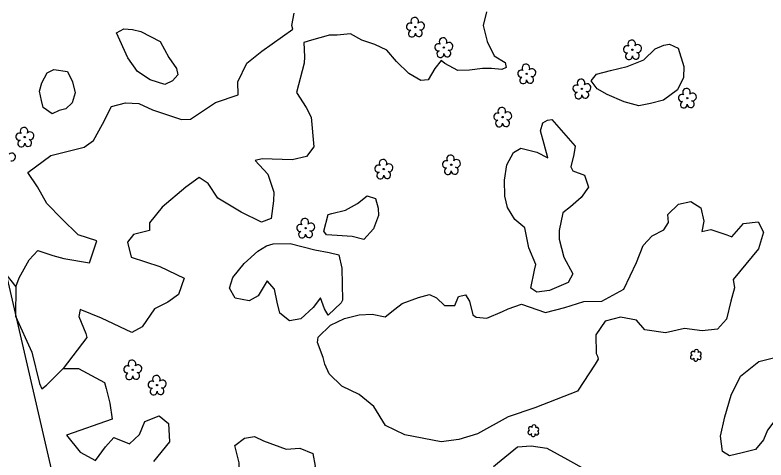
# Model space of a CAD drawing. Extents: x 3040896 to 3051146, y 687568 to 732976.
# Drawn here: x 3046264.5 to 3046630.3, y 711554.1 to 711770.9 of the extents above; entities that cross this region are included whole.
import ezdxf

# ---------------------------------------------------------------- set-up
doc = ezdxf.new("R2010")
doc.units = 0
for name, color, linetype in [('Exist Right of Way Line', 7, 'Continuous'), ('Exist Vegetation Hedge Row', 7, 'Continuous'), ('Exist Vegetation Shrub CELL', 7, 'Continuous'), ('Exist Vegetation Tree CELL', 7, 'Continuous'), ('Exist Vegetation Woods Line', 7, 'Continuous')]:
    doc.layers.add(name, color=color, linetype=linetype)

msp = doc.modelspace()

# ---------------------------------------------------------------- linework, layer by layer
at = {"layer": 'Exist Right of Way Line'}
msp.add_line((3046814.98, 709246.88), (3045950.27, 712985.04), dxfattribs=at)
at = {"layer": 'Exist Vegetation Hedge Row'}
for points in [[(3046399.79, 711764.04), (3046399.35, 711765.82), (3046400.54, 711771.79)], [(3046494.17, 711772.42), (3046492.55, 711765.86), (3046494.51, 711757.99), (3046497.92, 711750.95), (3046503.27, 711747.71), (3046503.76, 711745.37), (3046501.7, 711744.34)], [(3046341.24, 711738.75), (3046337.54, 711737.06), (3046330.35, 711739.35), (3046324.14, 711743.41), (3046319.47, 711750.03), (3046313.94, 711762.29), (3046317.54, 711764.11), (3046321.69, 711763.89), (3046325.78, 711762.82), (3046335.22, 711757.92), (3046339.45, 711750.19), (3046343.13, 711744.78), (3046343.87, 711741.79), (3046341.24, 711738.75)], [(3046384.83, 711753.32), (3046399.79, 711764.04)], [(3046501.7, 711744.34), (3046496.63, 711744.79), (3046492.17, 711744.79), (3046485.86, 711744.07), (3046480.23, 711743.89), (3046473.92, 711747.28), (3046472.1, 711748.77), (3046469.07, 711744.79), (3046465.86, 711739.3), (3046462.2, 711738.91), (3046456.31, 711742.43), (3046450.37, 711748.3), (3046445.57, 711753.78), (3046439.81, 711756.48), (3046433.54, 711758.64), (3046427.88, 711761.66), (3046421.5, 711761.09), (3046417.59, 711761.05), (3046417.15, 711760.94), (3046408.88, 711758.66), (3046405.26, 711757.43)], [(3046405.26, 711757.43), (3046405.47, 711750.45)], [(3046587.48, 711754.76), (3046590.31, 711745.79), (3046590.12, 711740.47), (3046587.15, 711734.39), (3046580.39, 711729.47), (3046574.01, 711727.79), (3046568.38, 711726.72), (3046561.29, 711728.6), (3046552.93, 711732.13), (3046548.05, 711734.94), (3046545.18, 711738.8), (3046547.73, 711742.03), (3046554.6, 711743.87), (3046562.63, 711745.87), (3046570.83, 711749.09), (3046576.4, 711754.44), (3046580.6, 711756.25), (3046583.39, 711756.71), (3046587.48, 711754.76)], [(3046264.9, 711638.51), (3046266.6, 711642.79), (3046271.42, 711651.56), (3046275.73, 711656.08), (3046282.9, 711653.77), (3046288.36, 711652.28), (3046300.8, 711650.1), (3046304.38, 711660.93), (3046295.26, 711663.78), (3046287.36, 711671.59), (3046280, 711679.13), (3046275.42, 711687.11), (3046270.83, 711694.09), (3046282.05, 711702.4), (3046298.2, 711706.44), (3046302.8, 711709.67), (3046307.12, 711717.72), (3046311.61, 711726.37), (3046318.33, 711728.04), (3046324.88, 711727.81), (3046331.55, 711724.64), (3046345.6, 711720.02), (3046349.95, 711720.13), (3046362.14, 711728.19), (3046373.18, 711732.05), (3046373.05, 711738.36), (3046377.46, 711747.48), (3046384.83, 711753.32)], [(3046405.47, 711750.45), (3046405.33, 711747.38), (3046401.64, 711733.19), (3046406.28, 711725.91), (3046408.79, 711721.19), (3046410.15, 711706.59), (3046406.56, 711702.03), (3046399.55, 711700.31), (3046384.99, 711700.84), (3046381.55, 711700), (3046387.63, 711693.29), (3046390.69, 711684.65), (3046390.42, 711680.32), (3046389.38, 711671.67), (3046384.59, 711669.98), (3046374.63, 711674.84), (3046363.39, 711681.65), (3046358.58, 711688.77), (3046354.17, 711691.8), (3046347.71, 711687), (3046336.15, 711677.2), (3046330.09, 711669.64), (3046330.09, 711665.85), (3046322.22, 711663.89), (3046319.35, 711660.29), (3046321.12, 711652.91), (3046335.11, 711648.41), (3046346.92, 711642.66), (3046344.14, 711634.72), (3046338.96, 711630.91), (3046332.47, 711627.76), (3046326.52, 711618.89), (3046321.41, 711616.15), (3046306.74, 711623.14), (3046296.36, 711627.46), (3046295.62, 711624), (3046299.06, 711615.78), (3046299.57, 711613.72), (3046287.97, 711598.7)], [(3046282.58, 711722.7), (3046278.24, 711725.79), (3046277.37, 711729.28), (3046276.44, 711733.78), (3046277.55, 711737.83), (3046280.28, 711742.65), (3046283.5, 711744.38), (3046290.09, 711743.33), (3046292.5, 711738.36), (3046293.84, 711732.95), (3046292.35, 711728.03), (3046289.38, 711725.12), (3046286.09, 711724.29), (3046282.58, 711722.7)], [(3046512.9, 711667.23), (3046507.96, 711671.31), (3046504.49, 711677.1), (3046503.11, 711682.65), (3046502.89, 711690.4), (3046504.03, 711697.85), (3046507.4, 711703.9), (3046510.9, 711705.95), (3046518.73, 711704.1), (3046524.05, 711701.24), (3046522.24, 711708), (3046520.47, 711714.41), (3046521.71, 711718.39), (3046523.84, 711719.68), (3046526.01, 711720.01)], [(3046526.01, 711720.01), (3046537.33, 711707.03), (3046536.66, 711702.88), (3046535.21, 711696.92), (3046536.17, 711695), (3046541.98, 711692.86), (3046543.87, 711687.07), (3046540.34, 711682.01), (3046535.09, 711677.43), (3046531.41, 711674.5)], [(3046440.18, 711681.5), (3046441.36, 711676.75), (3046441.51, 711673.18), (3046439.09, 711666.7), (3046434.46, 711661.46), (3046428.81, 711662.91), (3046421.46, 711663.41), (3046416.28, 711663.84), (3046415.01, 711665.53), (3046417.05, 711673.64), (3046418.84, 711674.22), (3046425.5, 711675.88), (3046431.39, 711679.01), (3046436.13, 711682.71), (3046440.18, 711681.5)], [(3046567.22, 711650.23), (3046570.55, 711658.66), (3046574.84, 711663.31), (3046580.55, 711666.28), (3046582.88, 711669.74), (3046582.46, 711673.68), (3046587.78, 711678.74), (3046593.64, 711680.1), (3046598.65, 711676.92), (3046599.97, 711670.51), (3046599.15, 711665.38), (3046603.51, 711666.43), (3046611.23, 711663.86), (3046613.75, 711662.87), (3046619.37, 711669.37), (3046626.5, 711670.1), (3046629.13, 711665.14), (3046626.72, 711656.94)], [(3046531.41, 711674.5), (3046529.59, 711665.95), (3046529.63, 711661.65), (3046531.8, 711652.91), (3046536.26, 711644.74), (3046533.93, 711640.61), (3046524.95, 711636.64), (3046518.66, 711635.77), (3046515.83, 711637.83), (3046517.57, 711646.58), (3046518.28, 711649.27), (3046514.82, 711657.47), (3046512.9, 711667.23)], [(3046398.51, 711659.57), (3046410.57, 711656.49), (3046417.64, 711655.21), (3046422.24, 711654.09), (3046423.7, 711647.6), (3046424.03, 711631.89), (3046423.48, 711630.7), (3046417.02, 711624.62), (3046415.24, 711627.68), (3046413.26, 711633.16), (3046409.81, 711628.34), (3046403.73, 711622.91), (3046398.31, 711621.96), (3046393.6, 711625.56), (3046392.23, 711630.92), (3046390.88, 711637.35), (3046387.33, 711641.32), (3046383.01, 711634.09), (3046378.66, 711631.6), (3046371.76, 711633), (3046369.07, 711637.75), (3046370.71, 711643.02), (3046376.08, 711649.78), (3046382.86, 711655.89), (3046387.08, 711658.46), (3046390.34, 711659.45), (3046398.51, 711659.57)], [(3046626.72, 711656.94), (3046614.4, 711642.03)], [(3046502.01, 711626.38), (3046504.75, 711627.65), (3046511.23, 711630.03), (3046523.01, 711625.92), (3046532.41, 711628.41), (3046541.65, 711631.29), (3046550.29, 711631.39), (3046561.15, 711637.36), (3046567.22, 711650.23)], [(3046614.4, 711642.03), (3046614.95, 711637.9), (3046613.21, 711631.53), (3046611.14, 711622.69), (3046606.74, 711617.83), (3046599.22, 711616.97), (3046590.65, 711618.12), (3046581.42, 711616.09), (3046571.38, 711617.47), (3046567.26, 711622.15), (3046559.47, 711623.64)], [(3046415.42, 711600.69), (3046414.58, 711604.08), (3046411.86, 711611.35), (3046412.28, 711613.95), (3046418.25, 711619.81), (3046425, 711623), (3046432.12, 711624.78), (3046438.46, 711625.08), (3046444.91, 711623.87), (3046449.59, 711627.57), (3046453.13, 711630.28), (3046461.12, 711633.3), (3046466.39, 711634.64), (3046469.89, 711633.1), (3046473.74, 711629.3), (3046478.75, 711629.32), (3046480.59, 711633.74), (3046483.97, 711634.58), (3046485.84, 711631.47), (3046487.51, 711624.76), (3046489.19, 711623.71), (3046494.4, 711623.17), (3046502.01, 711626.38)], [(3046559.47, 711623.64), (3046552, 711621.79), (3046547.5, 711615.03)], [(3046547.5, 711615.03), (3046547.64, 711606.03), (3046548.2, 711604.62)], [(3046548.2, 711604.62), (3046548.54, 711603.26), (3046547.19, 711600.83), (3046538.49, 711587.57), (3046517.71, 711579.55), (3046504.69, 711575.05)], [(3046504.69, 711575.05), (3046489.78, 711566.86), (3046480.65, 711564.04), (3046472.15, 711562.87), (3046454.47, 711566.32), (3046444.92, 711570.87), (3046439.39, 711580.13), (3046432.19, 711585.96), (3046423.78, 711590.03), (3046417.59, 711596), (3046415.42, 711600.69)], [(3046625.15, 711559.23), (3046618.73, 711557.64), (3046612.52, 711556.17), (3046609.13, 711558.29), (3046608.14, 711565.76), (3046610.23, 711575.14), (3046613.29, 711585.7), (3046617.92, 711594.89), (3046626.87, 711602.05), (3046634.02, 711603.93), (3046637.34, 711601.02), (3046639.33, 711593.05), (3046637.23, 711581.87), (3046635.66, 711574.63), (3046631.01, 711568.63), (3046629.18, 711563.98), (3046625.15, 711559.23)], [(3046385.53, 711563.39), (3046396.55, 711559.41), (3046403.27, 711559.76), (3046409.64, 711557.28), (3046410.75, 711551.07), (3046405.83, 711539.14), (3046397.17, 711530.69), (3046389.14, 711524.72), (3046388.69, 711524.64), (3046380.58, 711522.66), (3046370.96, 711525.36), (3046366.5, 711529.89), (3046366.8, 711535.44), (3046374.05, 711542.62), (3046373.76, 711552.64), (3046371.61, 711561.1), (3046376.26, 711564.64), (3046381.24, 711565.49), (3046385.53, 711563.39)], [(3046497.6, 711550.95), (3046499.5, 711552.53), (3046509.33, 711560.53), (3046515.99, 711560.95), (3046523.66, 711559.9), (3046533.69, 711554.37), (3046542.14, 711549.65), (3046547.33, 711546.97), (3046550.58, 711546.27), (3046557.43, 711538.17)]]:
    msp.add_lwpolyline(points, dxfattribs=at)
at = {"layer": 'Exist Vegetation Shrub CELL'}
for p, q in [((3046596.23, 711604.91), (3046596.23, 711604.91)), ((3046517.09, 711568.17), (3046517.09, 711568.17))]:
    msp.add_line(p, q, dxfattribs=at)
for centre, radius, start, end in [((3046596.46, 711606.95), 0.99, 334.8391, 200.4717), ((3046594.43, 711604.2), 0.955, 95.1099, 327.9534), ((3046594.75, 711606.04), 0.968, 35.8908, 245.4216), ((3046597.87, 711603.98), 0.937, 204.9913, 73.4601), ((3046597.9, 711605.78), 0.929, 284.4567, 126.0861), ((3046596.1, 711603.22), 0.984, 151.2797, 21.387), ((3046515.29, 711567.47), 0.955, 95.1099, 327.9534), ((3046515.6, 711569.3), 0.968, 35.8908, 245.4216), ((3046517.32, 711570.21), 0.99, 334.8391, 200.4717), ((3046518.72, 711567.24), 0.937, 204.9913, 73.4601), ((3046518.76, 711569.04), 0.929, 284.4567, 126.0861), ((3046516.96, 711566.49), 0.984, 151.2797, 21.387)]:
    msp.add_arc(centre, radius, start, end, dxfattribs=at)
at = {"layer": 'Exist Vegetation Tree CELL'}
for p, q in [((3046459.58, 711764.99), (3046459.58, 711764.99)), ((3046473.41, 711755.04), (3046473.41, 711755.04)), ((3046565.28, 711753.97), (3046565.28, 711753.97)), ((3046513.77, 711742.24), (3046513.77, 711742.24)), ((3046540.64, 711734.9), (3046540.64, 711734.9)), ((3046591.99, 711730.38), (3046591.99, 711730.38)), ((3046502.02, 711721.17), (3046502.02, 711721.17)), ((3046269.3, 711711.44), (3046269.3, 711711.44)), ((3046444.17, 711695.83), (3046444.17, 711695.83)), ((3046477.04, 711697.94), (3046477.04, 711697.94)), ((3046406.08, 711667.03), (3046406.08, 711667.03)), ((3046321.88, 711598.02), (3046321.88, 711598.02)), ((3046333.76, 711590.56), (3046333.76, 711590.56))]:
    msp.add_line(p, q, dxfattribs=at)
for centre in [(3046459.58, 711764.99), (3046473.41, 711755.04), (3046565.28, 711753.97), (3046513.77, 711742.24), (3046540.64, 711734.9), (3046591.99, 711730.38), (3046502.02, 711721.17), (3046269.3, 711711.44), (3046444.17, 711695.83), (3046477.04, 711697.94), (3046406.08, 711667.03), (3046321.88, 711598.02), (3046333.76, 711590.56)]:
    msp.add_circle(centre, 0.326, dxfattribs=at)
for centre, radius, start, end in [((3046459.2, 711767.87), 1.86, 330.1651, 219.7134), ((3046456.97, 711765.15), 1.73, 62.6636, 279.3457), ((3046462.13, 711765.58), 1.9, 257.1011, 134.1999), ((3046457.88, 711761.87), 1.69, 111.5671, 6.231), ((3046461.25, 711762.09), 1.7, 181.2822, 74.56), ((3046473.03, 711757.92), 1.86, 330.1651, 219.7134), ((3046564.89, 711756.85), 1.86, 330.1651, 219.7134), ((3046470.81, 711755.2), 1.73, 62.6636, 279.3457), ((3046475.96, 711755.63), 1.9, 257.1011, 134.1999), ((3046562.67, 711754.13), 1.73, 62.6636, 279.3457), ((3046567.83, 711754.56), 1.9, 257.1011, 134.1999), ((3046471.71, 711751.92), 1.69, 111.5671, 6.231), ((3046475.08, 711752.14), 1.7, 181.2822, 74.56), ((3046563.57, 711750.85), 1.69, 111.5671, 6.231), ((3046566.95, 711751.07), 1.7, 181.2822, 74.56), ((3046513.39, 711745.11), 1.86, 330.1651, 219.7134), ((3046511.17, 711742.39), 1.73, 62.6636, 279.3457), ((3046516.32, 711742.83), 1.9, 257.1011, 134.1999), ((3046512.07, 711739.12), 1.69, 111.5671, 6.231), ((3046515.44, 711739.34), 1.7, 181.2822, 74.56), ((3046540.25, 711737.78), 1.86, 330.1651, 219.7134), ((3046538.03, 711735.06), 1.73, 62.6636, 279.3457), ((3046543.18, 711735.49), 1.9, 257.1011, 134.1999), ((3046538.93, 711731.78), 1.69, 111.5671, 6.231), ((3046542.31, 711732), 1.7, 181.2822, 74.56), ((3046589.39, 711730.53), 1.73, 62.6636, 279.3457), ((3046591.61, 711733.25), 1.86, 330.1651, 219.7134), ((3046594.54, 711730.97), 1.9, 257.1011, 134.1999), ((3046590.29, 711727.26), 1.69, 111.5671, 6.231), ((3046593.67, 711727.48), 1.7, 181.2822, 74.56), ((3046501.64, 711724.04), 1.86, 330.1651, 219.7134), ((3046499.42, 711721.32), 1.73, 62.6636, 279.3457), ((3046504.57, 711721.76), 1.9, 257.1011, 134.1999), ((3046500.32, 711718.05), 1.69, 111.5671, 6.231), ((3046503.7, 711718.27), 1.7, 181.2822, 74.56), ((3046268.92, 711714.31), 1.86, 330.1651, 219.7134), ((3046271.85, 711712.03), 1.9, 257.1011, 134.1999), ((3046266.7, 711711.6), 1.73, 62.6636, 279.3457), ((3046267.6, 711708.32), 1.69, 111.5671, 6.231), ((3046270.98, 711708.54), 1.7, 181.2822, 74.56), ((3046262.95, 711701.74), 1.9, 257.1011, 134.1999), ((3046443.79, 711698.7), 1.86, 330.1651, 219.7134), ((3046474.44, 711698.1), 1.73, 62.6636, 279.3457), ((3046476.66, 711700.82), 1.86, 330.1651, 219.7134), ((3046479.59, 711698.53), 1.9, 257.1011, 134.1999), ((3046441.56, 711695.98), 1.73, 62.6636, 279.3457), ((3046446.72, 711696.42), 1.9, 257.1011, 134.1999), ((3046475.34, 711694.82), 1.69, 111.5671, 6.231), ((3046478.72, 711695.05), 1.7, 181.2822, 74.56), ((3046442.47, 711692.71), 1.69, 111.5671, 6.231), ((3046445.84, 711692.93), 1.7, 181.2822, 74.56), ((3046405.7, 711669.9), 1.86, 330.1651, 219.7134), ((3046403.48, 711667.18), 1.73, 62.6636, 279.3457), ((3046408.63, 711667.62), 1.9, 257.1011, 134.1999), ((3046404.38, 711663.91), 1.69, 111.5671, 6.231), ((3046407.76, 711664.13), 1.7, 181.2822, 74.56), ((3046321.5, 711600.9), 1.86, 330.1651, 219.7134), ((3046319.28, 711598.18), 1.73, 62.6636, 279.3457), ((3046324.43, 711598.61), 1.9, 257.1011, 134.1999), ((3046320.18, 711594.9), 1.69, 111.5671, 6.231), ((3046323.56, 711595.13), 1.7, 181.2822, 74.56), ((3046333.37, 711593.43), 1.86, 330.1651, 219.7134), ((3046331.15, 711590.71), 1.73, 62.6636, 279.3457), ((3046336.31, 711591.15), 1.9, 257.1011, 134.1999), ((3046332.05, 711587.44), 1.69, 111.5671, 6.231), ((3046335.43, 711587.66), 1.7, 181.2822, 74.56)]:
    msp.add_arc(centre, radius, start, end, dxfattribs=at)
at = {"layer": 'Exist Vegetation Woods Line'}
for points in [[(3046256.9, 711648.59), (3046264.9, 711638.51)], [(3046264.9, 711638.51), (3046264.75, 711624.13), (3046272.68, 711606.65), (3046276.48, 711591.38), (3046277.58, 711588.74), (3046279.85, 711590.5), (3046287.97, 711598.7), (3046295.43, 711598.58), (3046308.15, 711591.81), (3046308.91, 711588.85), (3046310.7, 711581.77), (3046311.84, 711573.93)], [(3046311.84, 711573.93), (3046289.61, 711566.23), (3046296.22, 711557.87), (3046303.71, 711553.79), (3046308.67, 711560.41), (3046312.66, 711564.96), (3046320.31, 711561.94), (3046325.2, 711566.42), (3046327.8, 711572.89), (3046334.77, 711575.6), (3046339.37, 711571.83), (3046339.78, 711562.95), (3046332.04, 711553.28)]]:
    msp.add_lwpolyline(points, dxfattribs=at)

doc.saveas('drawing.dxf')
